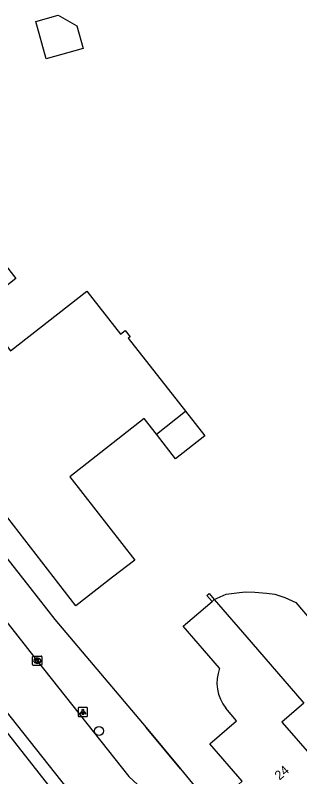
# Model space of a CAD drawing. Extents: x 161772 to 163123, y 383092 to 383917.
# Drawn here: x 162280.1 to 162310.8, y 383398.5 to 383480.5 of the extents above; entities that cross this region are included whole.
import ezdxf

# ---------------------------------------------------------------- set-up
doc = ezdxf.new("R2010")
doc.units = 0
for name, color, linetype in [('IMGEO_Boom', 7, 'Continuous'), ('IMGEO_Erf', 7, 'Continuous'), ('IMGEO_Kolk', 7, 'Continuous'), ('IMGEO_Lichtpunt', 7, 'Continuous'), ('IMGEO_Muur', 7, 'Continuous'), ('IMGEO_Pand', 7, 'Continuous'), ('IMGEO_Pand_nummerreeks', 7, 'Continuous'), ('IMGEO_Rijbaan_lokaal_open', 7, 'Continuous'), ('IMGEO_Voetpad_open', 7, 'Continuous')]:
    doc.layers.add(name, color=color, linetype=linetype)

msp = doc.modelspace()

# ---------------------------------------------------------------- linework, layer by layer
at = {"layer": 'IMGEO_Boom'}
msp.add_circle((162289.17, 383403.399), 0.489, dxfattribs=at)
at = {"layer": 'IMGEO_Erf'}
msp.add_lwpolyline([(162301.34, 383417.348), (162300.788, 383417.989), (162301.03, 383418.198), (162301.583, 383417.557)], dxfattribs=at)
at = {"layer": 'IMGEO_Kolk'}
for p, q in [((162282.011, 383410.543), (162282.011, 383411.395)), ((162282.086, 383411.469), (162282.938, 383411.469)), ((162283.012, 383411.395), (162283.012, 383410.543)), ((162282.522, 383410.689), (162282.497, 383410.689)), ((162282.499, 383411.249), (162282.524, 383411.249)), ((162282.938, 383410.469), (162282.086, 383410.469))]:
    msp.add_line(p, q, dxfattribs=at)
for points in [[(162282.011, 383410.543), (162282.011, 383411.395)], [(162282.086, 383411.469), (162282.938, 383411.469)], [(162283.012, 383411.395), (162283.012, 383410.543)], [(162282.332, 383411.169), (162282.455, 383411.169), (162282.455, 383411.018), (162282.585, 383411.169), (162282.749, 383411.169), (162282.603, 383411.018), (162282.756, 383410.769), (162282.604, 383410.769), (162282.519, 383410.933), (162282.455, 383410.866), (162282.455, 383410.769), (162282.332, 383410.769), (162282.332, 383411.169)], [(162282.938, 383410.469), (162282.086, 383410.469)]]:
    msp.add_lwpolyline(points, dxfattribs=at)
for centre, start, end in [((162282.088, 383411.393), 91.55205, 178.44795), ((162282.088, 383411.393), 91.55205, 178.44795), ((162282.936, 383411.393), 1.55205, 88.44795), ((162282.936, 383411.393), 1.55205, 88.44795), ((162282.088, 383410.545), 181.55205, 268.44795), ((162282.088, 383410.545), 181.55205, 268.44795), ((162282.936, 383410.545), 271.55205, 358.44795), ((162282.936, 383410.545), 271.55205, 358.44795)]:
    msp.add_arc(centre, 0.0765, start, end, dxfattribs=at)
for centre, major_axis, ratio, start_param, end_param in [((162282.498, 383410.969), (-0.387, 0.002), 0.722429, 4.712389, 7.853982), ((162282.523, 383410.969), (-0.39, 0.002), 0.717154, 1.570796, 4.712389)]:
    msp.add_ellipse(centre, major_axis=major_axis, ratio=ratio, start_param=start_param, end_param=end_param, dxfattribs=at)
at = {"layer": 'IMGEO_Lichtpunt'}
for p, q in [((162286.934, 383405.844), (162286.934, 383405.037)), ((162286.934, 383405.844), (162286.934, 383405.037)), ((162287.836, 383405.939), (162287.028, 383405.939)), ((162287.836, 383405.939), (162287.028, 383405.939)), ((162287.93, 383405.037), (162287.93, 383405.844)), ((162287.93, 383405.037), (162287.93, 383405.844)), ((162287.028, 383404.943), (162287.836, 383404.943)), ((162287.028, 383404.943), (162287.836, 383404.943))]:
    msp.add_line(p, q, dxfattribs=at)
for points in [[(162287.308, 383405.508), (162287.347, 383405.48), (162287.159, 383405.218), (162287.121, 383405.245), (162287.308, 383405.508)], [(162287.41, 383405.46), (162287.457, 383405.46), (162287.457, 383405.138), (162287.41, 383405.138), (162287.41, 383405.46)], [(162287.52, 383405.48), (162287.558, 383405.507), (162287.745, 383405.245), (162287.706, 383405.217), (162287.52, 383405.48)]]:
    msp.add_lwpolyline(points, dxfattribs=at)
msp.add_circle((162287.433, 383405.642), 0.0994, dxfattribs=at)
for centre, start, end in [((162287.028, 383405.844), 90, 180), ((162287.028, 383405.844), 90, 180), ((162287.836, 383405.844), 0, 90), ((162287.836, 383405.844), 0, 90), ((162287.028, 383405.037), 180, 270), ((162287.028, 383405.037), 180, 270), ((162287.836, 383405.037), 270, 0), ((162287.836, 383405.037), 270, 360)]:
    msp.add_arc(centre, 0.0946, start, end, dxfattribs=at)
at = {"layer": 'IMGEO_Muur'}
for points in [[(162301.34, 383417.348), (162300.788, 383417.989), (162301.03, 383418.198), (162301.583, 383417.557)], [(162297.953, 383399.3), (162294.261, 383403.773)]]:
    msp.add_lwpolyline(points, dxfattribs=at)
at = {"layer": 'IMGEO_Pand'}
for points in [[(162283.459, 383475.834), (162282.342, 383479.874), (162284.755, 383480.541), (162286.774, 383479.4), (162287.455, 383476.938), (162283.459, 383475.834)], [(162295.347, 383435.389), (162294.039, 383437.061), (162286.017, 383430.782), (162293.029, 383421.823), (162290.617, 383419.956), (162286.663, 383416.894), (162267.098, 383442.163), (162266.258, 383441.506), (162259.931, 383449.59), (162263.869, 383452.672), (162267.885, 383455.816), (162268.37, 383455.197), (162272.059, 383458.085), (162273.648, 383456.055), (162275.818, 383457.753), (162280.19, 383452.167), (162276.07, 383448.943), (162279.642, 383444.379), (162287.844, 383450.799), (162291.468, 383446.168), (162291.989, 383446.577), (162292.523, 383445.895), (162292.321, 383445.737), (162298.493, 383437.851)], [(162298.493, 383437.851), (162300.565, 383435.203), (162297.419, 383432.741), (162295.347, 383435.389)], [(162295.347, 383435.389), (162298.493, 383437.851)], [(162301.583, 383417.557), (162302.872, 383418.157), (162303.997, 383418.29), (162304.923, 383418.389), (162305.948, 383418.356), (162307.205, 383418.257), (162308.098, 383418.158), (162309.189, 383417.795), (162310.359, 383417.239), (162312.854, 383414.333), (162314.025, 383412.969), (162316.774, 383415.329)], [(162302.153, 383410.154), (162298.249, 383414.694), (162298.492, 383414.903), (162301.34, 383417.348)], [(162301.583, 383417.557), (162301.34, 383417.348)], [(162301.583, 383417.557), (162305.549, 383412.957), (162311.221, 383406.379)], [(162311.221, 383406.379), (162308.871, 383404.359), (162309.655, 383403.446), (162311.827, 383400.918), (162312.165, 383401.209), (162313.853, 383399.245), (162314.21, 383397.56), (162312.88, 383396.42), (162311.27, 383396.99), (162307.685, 383393.934), (162306.117, 383395.743), (162305.959, 383395.605), (162304.191, 383397.643), (162304.584, 383397.984), (162301.103, 383402.001), (162303.996, 383404.482), (162302.83, 383405.844)]]:
    msp.add_lwpolyline(points, dxfattribs=at)
msp.add_arc((162306.307, 383408.598), 4.436, 159.46974, 218.38403, dxfattribs=at)
at = {"layer": 'IMGEO_Rijbaan_lokaal_open'}
for points in [[(162255.096, 383445.775), (162255.329, 383445.472), (162265.082, 383433.068), (162273.478, 383422.429), (162282.487, 383410.964), (162292.366, 383398.478), (162293.345, 383397.58), (162303.185, 383390.06), (162305.607, 383388.209)], [(162278.881, 383405.852), (162285.837, 383397.046), (162286.012, 383396.824)]]:
    msp.add_lwpolyline(points, dxfattribs=at)
at = {"layer": 'IMGEO_Voetpad_open'}
for points in [[(162257.454, 383448.811), (162257.925, 383449.194), (162258.467, 383448.473), (162281.694, 383418.863), (162284.418, 383415.396), (162294.261, 383403.773), (162297.953, 383399.3), (162304.407, 383391.419), (162308.762, 383390.978)], [(162284.939, 383396.009), (162277.817, 383405.027)]]:
    msp.add_lwpolyline(points, dxfattribs=at)

# ---------------------------------------------------------------- texts
at = {"layer": 'IMGEO_Pand_nummerreeks'}
msp.add_text('24', height=1, rotation=40.44509, dxfattribs=at).set_placement((162308.615, 383398.039))

doc.saveas('drawing.dxf')
